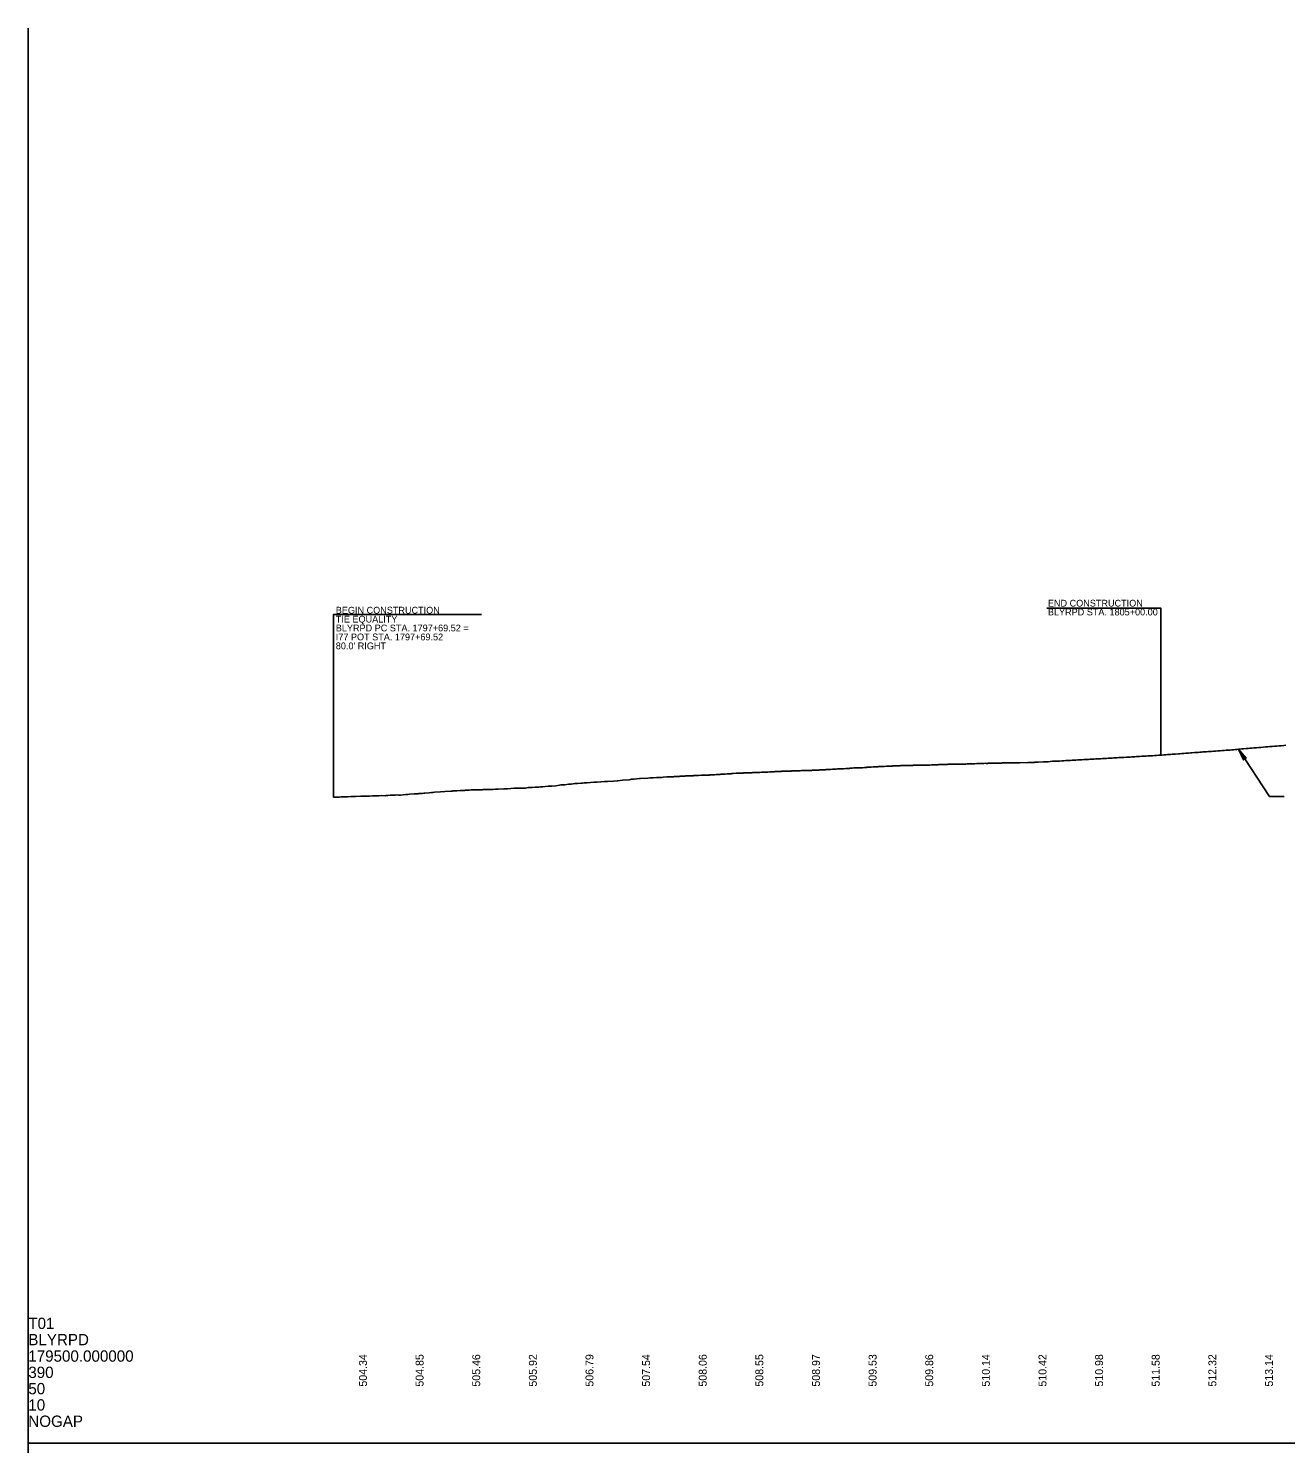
# Model space of a CAD drawing. Extents: x 2017200 to 2047700, y 854850 to 893350.
# Drawn here: x 2020500 to 2021610, y 886100 to 887350 of the extents above; entities that cross this region are included whole.
import ezdxf

# ---------------------------------------------------------------- set-up
doc = ezdxf.new("R2010")
doc.units = 0
for name, color, linetype in [('RD_DDB_Profile_EX', 7, 'Continuous'), ('RD_DDB_Profile_Lbl', 7, 'Continuous'), ('RD_DDB_StripGrade', 7, 'Continuous'), ('RD_GPK_Profile_Cell', 7, 'Continuous')]:
    doc.layers.add(name, color=color, linetype=linetype)

msp = doc.modelspace()

# ---------------------------------------------------------------- linework, layer by layer
at = {"layer": 'RD_DDB_Profile_EX'}
msp.add_lwpolyline([(2020769.5, 886670.6), (2020774.9, 886670.8), (2020776.1, 886670.9), (2020777.5, 886671), (2020777.9, 886671), (2020782, 886671.1), (2020784.9, 886671.2), (2020785.5, 886671.2), (2020785.9, 886671.2), (2020787.1, 886671.3), (2020788.8, 886671.3), (2020793.7, 886671.5), (2020795, 886671.6), (2020796.7, 886671.6), (2020797.9, 886671.6), (2020801.4, 886671.7), (2020804, 886671.8), (2020805, 886671.8), (2020806.4, 886671.8), (2020808.3, 886672), (2020809.4, 886672), (2020811.9, 886672.1), (2020815, 886672), (2020816.1, 886672.1), (2020817.5, 886672.2), (2020819.5, 886672.4), (2020823.7, 886672.5), (2020825.4, 886672.8), (2020827.1, 886672.5), (2020828.6, 886672.6), (2020833.3, 886673.1), (2020833.8, 886673.1), (2020835, 886673.2), (2020836.7, 886673.3), (2020840.7, 886673.7), (2020841.3, 886673.7), (2020844, 886673.7), (2020844.9, 886673.9), (2020846.2, 886674.1), (2020847.8, 886674.1), (2020849.3, 886674.2), (2020850.1, 886674.2), (2020853.8, 886674.6), (2020855.9, 886674.8), (2020857.3, 886674.9), (2020858.7, 886675.1), (2020864.1, 886675.6), (2020865.4, 886675.7), (2020866.6, 886675.6), (2020867.8, 886675.7), (2020873.2, 886676), (2020874.2, 886676.1), (2020875.2, 886676.2), (2020876.4, 886676.3), (2020878.3, 886676.4), (2020881.2, 886676.6), (2020882.7, 886676.7), (2020885.1, 886676.7), (2020886, 886676.8), (2020887.3, 886676.9), (2020889.2, 886677), (2020890.8, 886677.1), (2020892.1, 886677.1), (2020897.1, 886677.3), (2020900.7, 886677.3), (2020901.7, 886677.4), (2020902.6, 886677.4), (2020903.9, 886677.4), (2020905.1, 886677.4), (2020905.8, 886677.4), (2020910.3, 886677.6), (2020912.5, 886677.8), (2020913.1, 886677.8), (2020913.5, 886677.8), (2020914.8, 886677.9), (2020919.9, 886678.1), (2020921.1, 886678.1), (2020922.1, 886678.2), (2020923.1, 886678.2), (2020929, 886678.6), (2020929.6, 886678.6), (2020930.7, 886678.7), (2020932.1, 886678.7), (2020934.1, 886678.7), (2020937.2, 886678.8), (2020939, 886678.8), (2020941.3, 886679.2), (2020943, 886679.3), (2020945, 886679.4), (2020947.6, 886679.6), (2020949, 886679.6), (2020950.8, 886679.6), (2020952.3, 886679.9), (2020953, 886680), (2020954, 886680), (2020959, 886680.4), (2020960.4, 886680.5), (2020960.9, 886680.5), (2020962.4, 886680.5), (2020965.7, 886680.9), (2020969, 886681.4), (2020970.2, 886681.5), (2020971.7, 886681.6), (2020973.7, 886681.7), (2020976.9, 886682.1), (2020977.6, 886682.2), (2020979.1, 886682.1), (2020981.2, 886682.6), (2020982.7, 886682.7), (2020984.9, 886682.9), (2020988.2, 886683.1), (2020989.2, 886683.1), (2020990.8, 886683.4), (2020991.9, 886683.4), (2020992.9, 886683.5), (2020993.4, 886683.5), (2020999.4, 886684), (2021000.4, 886684), (2021000.8, 886684), (2021001.3, 886684.1), (2021002.3, 886684.1), (2021008.8, 886684.5), (2021009.7, 886684.6), (2021010.3, 886684.6), (2021010.9, 886684.7), (2021011.4, 886684.7), (2021016.8, 886685), (2021020.3, 886685.2), (2021020.6, 886685.2), (2021024.8, 886685.7), (2021030.5, 886686.2), (2021032.7, 886686.5), (2021035, 886686.7), (2021039.6, 886687.2), (2021040.7, 886687.2), (2021047, 886687.6), (2021049.1, 886687.7), (2021049.8, 886687.7), (2021050.5, 886687.7), (2021051.6, 886687.8), (2021054.8, 886688), (2021056.7, 886688.1), (2021057.2, 886688.1), (2021059.4, 886688.2), (2021060.7, 886688.3), (2021063.8, 886688.6), (2021064.6, 886688.6), (2021067.3, 886688.7), (2021068.4, 886688.8), (2021069.6, 886688.8), (2021070.7, 886688.9), (2021071.4, 886688.9), (2021072.6, 886689), (2021075.1, 886689.1), (2021075.4, 886689.2), (2021078.1, 886689.3), (2021079.7, 886689.4), (2021080.6, 886689.5), (2021081.6, 886689.5), (2021082.4, 886689.5), (2021082.9, 886689.6), (2021084.7, 886689.7), (2021085.5, 886689.7), (2021086.7, 886689.7), (2021087.1, 886689.7), (2021087.7, 886689.8), (2021088.6, 886689.8), (2021089.4, 886689.9), (2021089.9, 886689.9), (2021090.5, 886689.9), (2021091.8, 886690), (2021094.3, 886690.1), (2021096.5, 886690.1), (2021098.1, 886690.2), (2021098.8, 886690.2), (2021100, 886690.3), (2021101.2, 886690.3), (2021101.9, 886690.4), (2021103.6, 886690.5), (2021104.5, 886690.5), (2021105.9, 886690.6), (2021107.3, 886690.7), (2021108.3, 886690.8), (2021109.5, 886690.8), (2021110.6, 886690.9), (2021111.6, 886691), (2021112.5, 886691.1), (2021113, 886691.1), (2021113.3, 886691.1), (2021115.3, 886691.2), (2021117.1, 886691.3), (2021117.7, 886691.3), (2021118.9, 886691.4), (2021120, 886691.5), (2021120.5, 886691.5), (2021120.9, 886691.6), (2021122.4, 886691.7), (2021124.9, 886691.9), (2021127.1, 886691.9), (2021128.5, 886692), (2021129.5, 886692), (2021131.1, 886692), (2021131.8, 886692.1), (2021132.2, 886692.1), (2021133.4, 886692.1), (2021134.2, 886692.1), (2021136, 886692.2), (2021136.5, 886692.2), (2021137.8, 886692.3), (2021138.9, 886692.3), (2021139.8, 886692.4), (2021140.7, 886692.4), (2021141.3, 886692.4), (2021142.1, 886692.5), (2021143.7, 886692.5), (2021144.4, 886692.6), (2021146, 886692.6), (2021147.3, 886692.7), (2021148.3, 886692.7), (2021150.1, 886692.7), (2021151.1, 886692.8), (2021152.4, 886692.9), (2021153.1, 886692.9), (2021154.8, 886693), (2021155.4, 886693), (2021156.4, 886693.1), (2021157.8, 886693.2), (2021158.6, 886693.2), (2021159.6, 886693.3), (2021160.4, 886693.3), (2021161, 886693.4), (2021162.5, 886693.4), (2021163.9, 886693.5), (2021164.9, 886693.5), (2021165.3, 886693.6), (2021166.1, 886693.6), (2021166.8, 886693.6), (2021167.2, 886693.7), (2021168.3, 886693.7), (2021169.2, 886693.7), (2021169.9, 886693.7), (2021171.2, 886693.8), (2021172, 886693.8), (2021173.6, 886693.8), (2021174.3, 886693.9), (2021175.6, 886693.9), (2021176.3, 886694), (2021177, 886694), (2021177.3, 886694), (2021179.1, 886694.1), (2021181.4, 886694.1), (2021182.8, 886694.2), (2021184.3, 886694.2), (2021184.8, 886694.2), (2021186.2, 886694.3), (2021188.6, 886694.3), (2021190, 886694.4), (2021190.9, 886694.4), (2021191.4, 886694.4), (2021192.3, 886694.5), (2021193.3, 886694.5), (2021195, 886694.6), (2021196, 886694.6), (2021197.2, 886694.7), (2021198, 886694.7), (2021198.9, 886694.8), (2021199.8, 886694.8), (2021200.4, 886694.9), (2021201.5, 886694.9), (2021202.7, 886695), (2021203.1, 886695), (2021203.5, 886695), (2021204.5, 886695.1), (2021205.1, 886695.2), (2021205.7, 886695.2), (2021207.2, 886695.3), (2021207.5, 886695.3), (2021208.2, 886695.3), (2021210, 886695.4), (2021210.5, 886695.5), (2021210.9, 886695.5), (2021212.3, 886695.5), (2021213.2, 886695.6), (2021214.6, 886695.7), (2021216.2, 886695.7), (2021216.8, 886695.7), (2021217.4, 886695.8), (2021218.4, 886695.8), (2021219, 886695.9), (2021219.4, 886695.9), (2021219.9, 886695.9), (2021222, 886696.1), (2021224.2, 886696.2), (2021225, 886696.2), (2021225.8, 886696.3), (2021226.5, 886696.4), (2021227.5, 886696.5), (2021228.8, 886696.6), (2021229.2, 886696.6), (2021229.6, 886696.7), (2021231.7, 886696.7), (2021232.1, 886696.7), (2021233.6, 886696.7), (2021235.2, 886696.8), (2021236.1, 886696.8), (2021236.6, 886696.8), (2021238.3, 886696.9), (2021239.3, 886697), (2021240.1, 886697), (2021240.8, 886697.1), (2021241.6, 886697.1), (2021242.8, 886697.2), (2021243.5, 886697.3), (2021244.2, 886697.3), (2021245.9, 886697.4), (2021247, 886697.5), (2021248.1, 886697.5), (2021249.4, 886697.6), (2021250.2, 886697.6), (2021251.1, 886697.7), (2021252.3, 886697.7), (2021253.5, 886697.7), (2021254.9, 886697.8), (2021255.2, 886697.8), (2021255.5, 886697.8), (2021256.1, 886697.9), (2021257.7, 886698), (2021258.7, 886698.1), (2021260, 886698.1), (2021261.2, 886698.2), (2021262.1, 886698.2), (2021262.7, 886698.2), (2021263.5, 886698.3), (2021264.3, 886698.3), (2021265.4, 886698.3), (2021266.5, 886698.4), (2021267.7, 886698.4), (2021268.9, 886698.5), (2021269.6, 886698.5), (2021270.3, 886698.6), (2021272, 886698.6), (2021273.1, 886698.6), (2021274, 886698.7), (2021275.4, 886698.7), (2021276.3, 886698.7), (2021277.1, 886698.7), (2021278.3, 886698.8), (2021279.5, 886698.8), (2021280, 886698.8), (2021280.9, 886698.8), (2021281.7, 886698.9), (2021283.2, 886698.9), (2021283.8, 886698.9), (2021284.8, 886698.9), (2021285.5, 886699), (2021285.9, 886699), (2021287.3, 886699), (2021288, 886699), (2021288.5, 886699), (2021289.5, 886699.1), (2021290.3, 886699.1), (2021291.4, 886699.1), (2021292.5, 886699.1), (2021293.7, 886699.1), (2021295.3, 886699.1), (2021295.6, 886699.1), (2021295.9, 886699.1), (2021297.4, 886699.2), (2021297.9, 886699.2), (2021299.1, 886699.2), (2021300, 886699.3), (2021301.5, 886699.4), (2021302.5, 886699.4), (2021303, 886699.4), (2021303.9, 886699.5), (2021304.3, 886699.5), (2021305.6, 886699.6), (2021306.9, 886699.6), (2021307.7, 886699.7), (2021309.3, 886699.7), (2021309.9, 886699.7), (2021310.6, 886699.7), (2021311.5, 886699.7), (2021312, 886699.8), (2021313.3, 886699.8), (2021314, 886699.8), (2021315.6, 886699.8), (2021316.5, 886699.8), (2021317.4, 886699.8), (2021318.4, 886699.8), (2021319.9, 886699.9), (2021321.2, 886699.9), (2021321.8, 886699.9), (2021323.4, 886699.9), (2021324, 886699.9), (2021325, 886699.9), (2021325.6, 886699.9), (2021326, 886700), (2021327.5, 886700), (2021327.8, 886700), (2021329, 886700.1), (2021329.6, 886700.1), (2021330.6, 886700.1), (2021331.6, 886700.1), (2021332.7, 886700.2), (2021333.5, 886700.2), (2021333.8, 886700.2), (2021335.3, 886700.3), (2021335.8, 886700.3), (2021337.5, 886700.4), (2021338.1, 886700.4), (2021339.3, 886700.4), (2021339.6, 886700.5), (2021340, 886700.5), (2021341.6, 886700.5), (2021343.2, 886700.6), (2021343.7, 886700.6), (2021345.4, 886700.7), (2021345.8, 886700.6), (2021347, 886700.6), (2021347.5, 886700.7), (2021347.8, 886700.7), (2021349.4, 886700.7), (2021349.8, 886700.7), (2021351.6, 886700.8), (2021352.2, 886700.8), (2021353.5, 886700.8), (2021354.8, 886700.8), (2021355.7, 886700.9), (2021357.3, 886700.9), (2021357.7, 886700.9), (2021359.5, 886700.9), (2021359.9, 886701), (2021361.3, 886701), (2021361.8, 886701), (2021363.5, 886701.1), (2021365.2, 886701.2), (2021365.6, 886701.2), (2021366.2, 886701.2), (2021367.6, 886701.2), (2021369.1, 886701.1), (2021369.7, 886701.1), (2021371.4, 886701.1), (2021372.1, 886701), (2021373.5, 886701.1), (2021374.1, 886701.1), (2021374.6, 886701.1), (2021375.2, 886701.1), (2021382.5, 886701.3), (2021383, 886701.3), (2021383.6, 886701.3), (2021384.1, 886701.3), (2021384.6, 886701.3), (2021388.1, 886701.5), (2021388.8, 886701.6), (2021389.5, 886701.6), (2021390.4, 886701.6), (2021391.6, 886701.7), (2021396.3, 886701.9), (2021397.2, 886701.9), (2021398.5, 886702), (2021400.4, 886702.1), (2021402.4, 886702.2), (2021404.4, 886702.4), (2021406.4, 886702.4), (2021408.2, 886702.5), (2021410.6, 886702.6), (2021412.6, 886702.7), (2021414.4, 886702.9), (2021416.1, 886703), (2021416.8, 886703), (2021418.5, 886703.1), (2021420.2, 886703.2), (2021421.8, 886703.3), (2021423.5, 886703.4), (2021425.1, 886703.5), (2021426.8, 886703.6), (2021428.5, 886703.7), (2021430.3, 886703.8), (2021432.1, 886703.9), (2021432.5, 886703.9), (2021434.4, 886704), (2021436.1, 886704.1), (2021437.7, 886704.2), (2021439.3, 886704.3), (2021441.1, 886704.4), (2021442.7, 886704.5), (2021444.3, 886704.6), (2021446, 886704.7), (2021446.9, 886704.7), (2021448.5, 886704.9), (2021450.2, 886704.9), (2021451.9, 886705), (2021453.5, 886705.1), (2021455.2, 886705.2), (2021457, 886705.3), (2021458.6, 886705.4), (2021460, 886705.5), (2021461.5, 886705.6), (2021462.9, 886705.7), (2021464.3, 886705.8), (2021465.7, 886705.9), (2021467.2, 886705.9), (2021469.8, 886706.1), (2021471.2, 886706.1), (2021472.8, 886706.2), (2021474.3, 886706.4), (2021475.9, 886706.5), (2021477, 886706.5), (2021478.6, 886706.6), (2021480.1, 886706.7), (2021481.5, 886706.8), (2021483.1, 886706.9), (2021485.6, 886707), (2021487, 886707.1), (2021488.5, 886707.2), (2021490.1, 886707.3), (2021491.8, 886707.4), (2021492.7, 886707.4), (2021494.4, 886707.5), (2021496.1, 886707.6), (2021497.9, 886707.7), (2021499.1, 886707.8), (2021500.8, 886707.9), (2021502.6, 886708.1), (2021504.4, 886708.2), (2021506, 886708.3), (2021506.9, 886708.4), (2021508.5, 886708.5), (2021510.1, 886708.6), (2021511.5, 886708.7), (2021513.1, 886708.8), (2021515.5, 886709), (2021516.9, 886709.1), (2021518.5, 886709.2), (2021520.3, 886709.3), (2021522.2, 886709.5), (2021522.5, 886709.5), (2021524.4, 886709.7), (2021526.1, 886709.8), (2021527.5, 886709.9), (2021529.7, 886710.1), (2021531.4, 886710.2), (2021532.9, 886710.3), (2021534.3, 886710.5), (2021535.8, 886710.6), (2021537, 886710.7), (2021538.5, 886710.8), (2021540.2, 886710.9), (2021542.1, 886711), (2021544.1, 886711.2), (2021544.7, 886711.2), (2021546.5, 886711.3), (2021548.4, 886711.5), (2021550.4, 886711.6), (2021552.4, 886711.7), (2021554.4, 886711.9), (2021556.2, 886712), (2021557.8, 886712.2), (2021559.3, 886712.3), (2021561.1, 886712.4), (2021562.8, 886712.6), (2021564.3, 886712.7), (2021565.8, 886712.8), (2021567.1, 886712.9), (2021568.6, 886713.1), (2021570, 886713.2), (2021571.5, 886713.3), (2021573.1, 886713.4), (2021575.6, 886713.6), (2021577, 886713.8), (2021578.5, 886713.9), (2021580.3, 886714), (2021582.2, 886714.2), (2021582.5, 886714.2), (2021584.4, 886714.4), (2021586.4, 886714.6), (2021588, 886714.7), (2021588.4, 886714.7), (2021590.4, 886714.9), (2021592.5, 886715.1), (2021594.4, 886715.3), (2021596.4, 886715.4), (2021598.4, 886715.6), (2021600.5, 886715.7), (2021602.4, 886715.9), (2021604.5, 886716), (2021606.4, 886716.2), (2021608.5, 886716.4), (2021610.4, 886716.6)], dxfattribs=at)
at = {"layer": 'RD_DDB_Profile_Lbl'}
for p, q in [((2021596, 886671.4), (2021568.6, 886713.1)), ((2021608.9, 886671.4), (2021596, 886671.4))]:
    msp.add_line(p, q, dxfattribs=at)
for points in [[(2021500, 886707.9), (2021500, 886837.8), (2021399.2, 886837.8)], [(2020769.5, 886670.6), (2020769.5, 886832.2), (2020900.3, 886832.2)]]:
    msp.add_lwpolyline(points, dxfattribs=at)
msp.add_lwpolyline([(2021568.6, 886713.1), (2021573, 886703.6), (2021573.4, 886705.7), (2021575.5, 886705.2)], close=True, dxfattribs=at)
at = {"layer": 'RD_GPK_Profile_Cell'}
for q in [(2020500, 887350), (2022500, 886100), (2020500, 884850)]:
    msp.add_line((2020500, 886100), q, dxfattribs=at)

# ---------------------------------------------------------------- texts
at = {"layer": 'RD_DDB_Profile_Lbl'}
for s, p in [('BEGIN CONSTRUCTION', (2020771.5, 886832.9)), ('TIE EQUALITY', (2020771.5, 886825)), ('BLYRPD PC STA. 1797+69.52 =', (2020771.5, 886817.2)), ('I77 POT STA. 1797+69.52', (2020771.5, 886809.3)), ("80.0' RIGHT", (2020771.5, 886801.4))]:
    msp.add_text(s, height=6, dxfattribs=at).set_placement(p)
for s, p in [('END CONSTRUCTION', (2021400.3, 886839.1)), ('BLYRPD STA. 1805+00.00', (2021400.3, 886831.3))]:
    msp.add_text(s, height=6, rotation=360, dxfattribs=at).set_placement(p)
at = {"layer": 'RD_DDB_StripGrade'}
for s, p in [('504.34', (2020799, 886150)), ('504.85', (2020849, 886150)), ('505.46', (2020899, 886150)), ('505.92', (2020949, 886150)), ('506.79', (2020999, 886150)), ('507.54', (2021049, 886150)), ('508.06', (2021099, 886150)), ('508.55', (2021149, 886150)), ('508.97', (2021199, 886150)), ('509.53', (2021249, 886150)), ('509.86', (2021299, 886150)), ('510.14', (2021349, 886150)), ('510.42', (2021399, 886150)), ('510.98', (2021449, 886150)), ('511.58', (2021499, 886150)), ('512.32', (2021549, 886150)), ('513.14', (2021599, 886150))]:
    msp.add_text(s, height=7, rotation=90, dxfattribs=at).set_placement(p)
at = {"layer": 'RD_GPK_Profile_Cell'}
for s, p in [('T01', (2020500, 886200.9)), ('BLYRPD', (2020500, 886186.5)), ('179500.000000', (2020500, 886172)), ('390', (2020500, 886157.6)), ('50', (2020500, 886143.2)), ('10', (2020500, 886128.8)), ('NOGAP', (2020500, 886114.4))]:
    msp.add_text(s, height=10, dxfattribs=at).set_placement(p)

doc.saveas('drawing.dxf')
